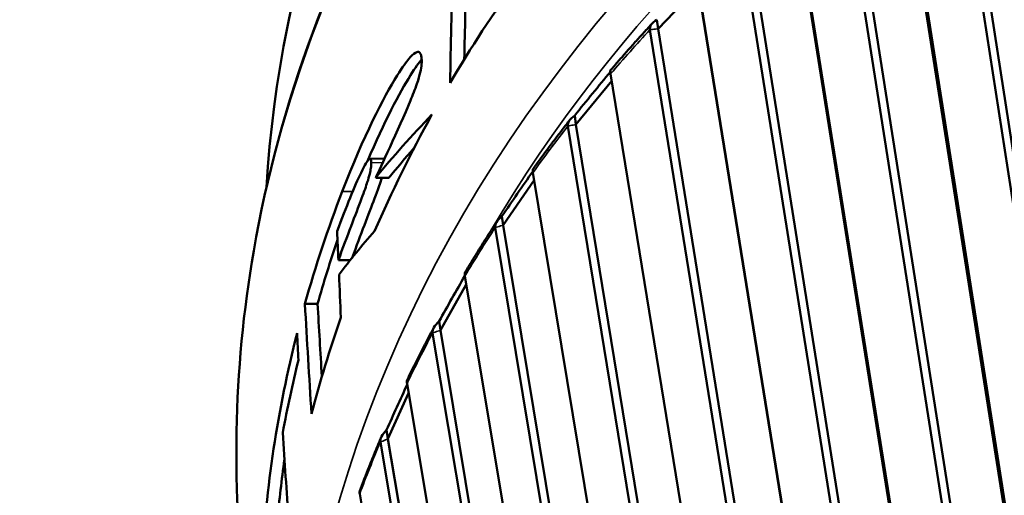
# Model space of a CAD drawing. Header units: millimetres. Extents: x 0 to 4686, y -120 to 1682.
# Tile 359 of 558: x 2071.74 to 2079.62, y 817.88 to 821.69. Entities that reach past the tile are written whole.
import ezdxf

# ---------------------------------------------------------------- set-up
doc = ezdxf.new("R2010")
doc.units = ezdxf.units.MM
doc.header["$LTSCALE"] = 2
doc.layers.add('Sichtbar (ISO)', color=7, linetype='Continuous', lineweight=50)
doc.layers.add('Sichtbar schmal (ISO)', color=7, linetype='Continuous', lineweight=35)

msp = doc.modelspace()

# ---------------------------------------------------------------- linework, layer by layer
at = {"layer": 'Sichtbar (ISO)'}
for p, q in [((2080.6125, 814.2554), (2079.1607, 823.6381)), ((2080.6852, 814.1993), (2079.2256, 823.6332)), ((2078.756, 823.3557), (2080.2266, 813.9861)), ((2080.2292, 813.8812), (2078.7506, 823.3017)), ((2079.7764, 813.6459), (2078.3056, 823.0154)), ((2079.846, 813.6188), (2078.3712, 823.015)), ((2077.9285, 822.7071), (2079.3918, 813.5089)), ((2079.3836, 813.5068), (2077.9285, 822.6532)), ((2078.9347, 813.392), (2077.5114, 822.3382)), ((2078.9983, 813.4087), (2077.5771, 822.3424)), ((2077.1644, 822.0061), (2078.5679, 813.2936)), ((2077.1698, 821.9526), (2076.8488, 821.6198)), ((2078.5648, 813.2928), (2077.1698, 821.9526)), ((2076.8488, 821.6198), (2076.8388, 821.6918)), ((2078.1425, 813.1743), (2076.7833, 821.6112)), ((2078.2064, 813.1925), (2076.8488, 821.6198)), ((2076.4778, 821.2025), (2076.1913, 820.8523)), ((2076.4688, 821.2575), (2077.8023, 813.0746)), ((2076.1913, 820.8523), (2076.1812, 820.9243)), ((2077.4113, 812.9553), (2076.1265, 820.8392)), ((2077.4749, 812.9751), (2076.1913, 820.8523)), ((2074.6473, 820.579), (2074.5422, 820.5779)), ((2074.5878, 820.4237), (2074.693, 820.4248)), ((2075.8566, 820.4058), (2075.609, 820.0451)), ((2075.8466, 820.4665), (2077.0997, 812.8566)), ((2075.609, 820.0451), (2075.5989, 820.1171)), ((2076.7454, 812.7402), (2075.5453, 820.0275)), ((2076.8084, 812.7612), (2075.609, 820.0451)), ((2074.3838, 819.7654), (2074.2894, 819.7644)), ((2075.302, 819.6383), (2076.4645, 812.6448)), ((2075.3133, 819.5704), (2075.1059, 819.2037)), ((2074.1227, 819.4159), (2074.0211, 819.4148)), ((2075.1059, 819.2037), (2075.0958, 819.2757)), ((2076.1488, 812.5341), (2075.0438, 819.1818)), ((2076.2108, 812.5561), (2075.1059, 819.2037)), ((2074.8387, 818.7787), (2075.9003, 812.4443)), ((2074.8518, 818.7009), (2074.6854, 818.3338)), ((2074.6854, 818.3338), (2074.6754, 818.4058)), ((2075.6252, 812.3422), (2074.6254, 818.3078)), ((2075.6858, 812.3649), (2074.6854, 818.3338)), ((2074.4599, 817.8935), (2075.4107, 812.2605))]:
    msp.add_line(p, q, dxfattribs=at)
for centre, major_axis, ratio, start_param, end_param in [((2086.4616, 820.3744), (-12.6773, -1.7679), 0.831833, 5.167519, 6.119226), ((2381.208, 806.9494), (-305.6882, 21.6729), 0.689224, 0.030951, 0.035245), ((2377.5282, 806.9693), (-301.906, 21.4043), 0.689224, 0.03014, 0.03359), ((2086.9742, 816.6986), (-13.123, -1.83), 0.831833, 5.616564, 5.69977), ((2076.331, 821.0604), (-0.545, -0.6677), 0.035826, 4.417117, 4.946705), ((2086.9742, 816.6986), (-13.123, -1.83), 0.831833, 5.724702, 5.814402), ((2087.337, 818.2393), (-13.8371, -0.809), 0.506392, 5.776695, 5.853378), ((2087.3411, 818.2374), (-13.7413, -0.7997), 0.506337, 5.815235, 5.851108), ((2075.7315, 820.2618), (-0.4796, -0.7005), 0.033412, 4.424164, 4.943257), ((2086.8753, 817.4077), (-13.123, -1.83), 0.831833, 5.851338, 5.934738), ((2086.8753, 817.4077), (-13.024, -1.8162), 0.831833, 5.885535, 5.933238), ((2086.762, 818.2202), (-13.2487, -0.8747), 0.460143, 5.847869, 5.906451), ((2075.2102, 819.4277), (-0.4109, -0.7284), 0.030564, 4.433966, 4.939906), ((2588.8535, 814.0569), (-514.7038, 34.5386), 0.671681, 0.084152, 0.086685), ((2584.6664, 814.0189), (-510.4114, 34.2504), 0.671681, 0.083908, 0.085597), ((2086.9742, 816.6986), (-13.123, -1.83), 0.831833, 5.879173, 5.950408), ((2086.8753, 817.4077), (-13.123, -1.83), 0.831833, 5.956234, 6.124948), ((2086.8985, 817.2411), (-13.123, -1.83), 0.831833, 5.960829, 6.013594), ((2074.7709, 818.5639), (-0.3395, -0.7516), 0.027264, 4.44696, 4.936669), ((2418.2488, 816.4831), (-344.3059, 25.2525), 0.699617, 0.096601, 0.099516), ((2086.8753, 817.4077), (-13.024, -1.8162), 0.831833, 6.047779, 6.092037)]:
    msp.add_ellipse(centre, major_axis=major_axis, ratio=ratio, start_param=start_param, end_param=end_param, dxfattribs=at)
for points, knots in [([(2099.2449, 822.7422), (2099.0816, 823.1558), (2098.8884, 823.5598), (2098.0743, 824.9974), (2097.2772, 825.9536), (2095.3517, 827.5946), (2094.2223, 828.2781), (2091.7454, 829.3023), (2090.3976, 829.642), (2087.6209, 829.9424), (2086.1923, 829.9027), (2083.3994, 829.4476), (2082.0355, 829.0322), (2079.5109, 827.8671), (2078.3504, 827.1177), (2076.3518, 825.3604), (2075.5135, 824.353), (2074.2461, 822.1833), (2073.816, 821.0218), (2073.445, 818.8787), (2073.4278, 817.9041), (2073.5609, 816.9503)], [3.493932, 3.493932, 3.493932, 3.493932, 3.613182, 3.613182, 3.931797, 3.931797, 4.251739, 4.251739, 4.572555, 4.572555, 4.893722, 4.893722, 5.214961, 5.214961, 5.536093, 5.536093, 5.856801, 5.856801, 6.176526, 6.176526, 6.436894, 6.436894, 6.436894, 6.436894]), ([(2076.8031, 821.6634), (2076.7801, 821.6385), (2076.7572, 821.6135), (2076.7116, 821.5635), (2076.6889, 821.5384), (2076.6437, 821.488), (2076.6213, 821.4628), (2076.5766, 821.4122), (2076.5544, 821.3868), (2076.5102, 821.3358), (2076.4882, 821.3103), (2076.4663, 821.2847)], [5.64252995, 5.64252995, 5.64252995, 5.64252995, 5.65075212, 5.65075212, 5.65897429, 5.65897429, 5.66719646, 5.66719646, 5.67541863, 5.67541863, 5.6836408, 5.6836408, 5.6836408, 5.6836408]), ([(2076.8388, 821.6918), (2076.8208, 821.6805), (2076.8035, 821.6658), (2076.7858, 821.6401), (2076.7813, 821.6252), (2076.783, 821.6131), (2076.7831, 821.6124), (2076.7832, 821.6118), (2076.7833, 821.6112)], [0.12922201, 0.12922201, 0.12922201, 0.12922201, 0.13675171, 0.13675171, 0.14339331, 0.14339331, 0.14339331, 0.14373397, 0.14373397, 0.14373397, 0.14373397]), ([(2074.9546, 821.3907), (2074.953, 821.4021), (2074.9506, 821.4118), (2074.944, 821.4252), (2074.9403, 821.4294), (2074.9301, 821.4346), (2074.921, 821.4354), (2074.8897, 821.4168), (2074.8718, 821.3991), (2074.8325, 821.3529), (2074.8024, 821.3133), (2074.6521, 821.0723), (2074.49, 820.7567), (2074.3199, 820.3146)], [0.000001, 0.000001, 0.000001, 0.000001, 0.00621325, 0.00621325, 0.01134814, 0.01134814, 0.01785301, 0.01785301, 0.02477207, 0.02477207, 0.03302404, 0.03302404, 0.05400391, 0.05400391, 0.05400391, 0.05400391]), ([(2074.9563, 821.3729), (2074.9352, 821.3476), (2074.9064, 821.3092), (2074.7794, 821.1071), (2074.6564, 820.8751), (2074.5223, 820.5593)], [0.02530503, 0.02530503, 0.02530503, 0.02530503, 0.03282231, 0.03282231, 0.04954138, 0.04954138, 0.04954138, 0.04954138]), ([(2074.9546, 821.3907), (2074.9567, 821.3756), (2074.9573, 821.3579), (2074.954, 821.3161), (2074.9502, 821.2933), (2074.9391, 821.2462), (2074.9311, 821.2175), (2074.9022, 821.1329), (2074.8842, 821.0869), (2074.7704, 820.8121), (2074.6201, 820.496), (2074.5878, 820.4237)], [-0.04666268, -0.04666268, -0.04666268, -0.04666268, -0.04166737, -0.04166737, -0.03672495, -0.03672495, -0.03239263, -0.03239263, -0.02730359, -0.02730359, -0.000001, -0.000001, -0.000001, -0.000001]), ([(2076.4688, 821.2575), (2076.4687, 821.2582), (2076.4686, 821.2588), (2076.4685, 821.2594), (2076.4668, 821.2716), (2076.4659, 821.2805), (2076.4661, 821.2841), (2076.4662, 821.2845), (2076.4664, 821.2846)], [0.143052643, 0.143052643, 0.143052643, 0.143052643, 0.143393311, 0.143393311, 0.143393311, 0.150034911, 0.150034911, 0.151741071, 0.151741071, 0.151741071, 0.151741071]), ([(2076.1427, 820.8892), (2076.1223, 820.8631), (2076.102, 820.837), (2076.0617, 820.7846), (2076.0416, 820.7584), (2076.0018, 820.7058), (2075.982, 820.6794), (2075.9426, 820.6265), (2075.923, 820.6), (2075.8842, 820.5469), (2075.8649, 820.5203), (2075.8457, 820.4936)], [5.72540171, 5.72540171, 5.72540171, 5.72540171, 5.73354422, 5.73354422, 5.74168673, 5.74168673, 5.74982925, 5.74982925, 5.75797176, 5.75797176, 5.76611428, 5.76611428, 5.76611428, 5.76611428]), ([(2076.1812, 820.9243), (2076.1634, 820.9117), (2076.1463, 820.8956), (2076.1289, 820.8686), (2076.1245, 820.8532), (2076.1262, 820.8411), (2076.1263, 820.8404), (2076.1264, 820.8398), (2076.1265, 820.8392)], [0.12922201, 0.12922201, 0.12922201, 0.12922201, 0.13675171, 0.13675171, 0.14339331, 0.14339331, 0.14339331, 0.14373397, 0.14373397, 0.14373397, 0.14373397]), ([(2074.5521, 820.5458), (2074.552, 820.5526), (2074.5516, 820.5589), (2074.55, 820.5685), (2074.549, 820.572), (2074.5457, 820.5775), (2074.5433, 820.5785), (2074.5372, 820.5767), (2074.5335, 820.5735), (2074.5237, 820.5619), (2074.5169, 820.5513), (2074.5006, 820.5235), (2074.4882, 820.5008), (2074.4217, 820.3633), (2074.3506, 820.1918), (2074.2796, 819.9974)], [0.000001, 0.000001, 0.000001, 0.000001, 0.00298318, 0.00298318, 0.00545511, 0.00545511, 0.00854505, 0.00854505, 0.01191681, 0.01191681, 0.01724041, 0.01724041, 0.02428048, 0.02428048, 0.04390597, 0.04390597, 0.04390597, 0.04390597]), ([(2074.6545, 820.5712), (2074.654, 820.5729), (2074.6533, 820.5744), (2074.6512, 820.5779), (2074.6494, 820.579), (2074.6473, 820.579)], [0.004229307, 0.004229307, 0.004229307, 0.004229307, 0.005459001, 0.005459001, 0.007864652, 0.007864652, 0.007864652, 0.007864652]), ([(2074.5521, 820.5458), (2074.5523, 820.5329), (2074.5515, 820.5182), (2074.5471, 820.4875), (2074.5443, 820.4732), (2074.5353, 820.436), (2074.5285, 820.4132), (2074.5113, 820.3603), (2074.4968, 820.3182), (2074.4279, 820.1327), (2074.3594, 819.9591), (2074.2894, 819.7644)], [-0.1719726, -0.1719726, -0.1719726, -0.1719726, -0.1503982, -0.1503982, -0.1326825, -0.1326825, -0.1064169, -0.1064169, -0.0720796, -0.0720796, -0.000001, -0.000001, -0.000001, -0.000001]), ([(2075.8466, 820.4664), (2075.8465, 820.4671), (2075.8464, 820.4677), (2075.8463, 820.4683), (2075.8446, 820.4805), (2075.8443, 820.4895), (2075.8453, 820.493), (2075.8455, 820.4933), (2075.8457, 820.4936)], [0.143052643, 0.143052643, 0.143052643, 0.143052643, 0.143393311, 0.143393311, 0.143393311, 0.150034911, 0.150034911, 0.151026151, 0.151026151, 0.151026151, 0.151026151]), ([(2074.6362, 820.4242), (2074.6329, 820.4133), (2074.6295, 820.4023), (2074.6201, 820.3737), (2074.606, 820.3317), (2074.5337, 820.1381), (2074.4678, 819.9721), (2074.3996, 819.7852)], [-0.1399312, -0.1399312, -0.1399312, -0.1399312, -0.1137823, -0.1137823, -0.0722112, -0.0722112, -0.0024459, -0.0024459, -0.0024459, -0.0024459]), ([(2075.5989, 820.1171), (2075.5815, 820.1032), (2075.5647, 820.0858), (2075.5476, 820.0574), (2075.5433, 820.0416), (2075.545, 820.0294), (2075.5451, 820.0288), (2075.5452, 820.0282), (2075.5453, 820.0276)], [0.12922201, 0.12922201, 0.12922201, 0.12922201, 0.13675171, 0.13675171, 0.14339331, 0.14339331, 0.14339331, 0.14373397, 0.14373397, 0.14373397, 0.14373397]), ([(2075.5579, 820.0743), (2075.5402, 820.0473), (2075.5226, 820.0202), (2075.4878, 819.966), (2075.4704, 819.9388), (2075.4361, 819.8843), (2075.419, 819.857), (2075.3852, 819.8023), (2075.3684, 819.7749), (2075.335, 819.7201), (2075.3185, 819.6925), (2075.302, 819.665)], [5.80827757, 5.80827757, 5.80827757, 5.80827757, 5.81633935, 5.81633935, 5.82440113, 5.82440113, 5.83246292, 5.83246292, 5.8405247, 5.8405247, 5.84858648, 5.84858648, 5.84858648, 5.84858648]), ([(2075.302, 819.6383), (2075.3019, 819.6389), (2075.3018, 819.6395), (2075.3017, 819.6402), (2075.3, 819.6523), (2075.3002, 819.6615), (2075.3019, 819.6648), (2075.302, 819.6649), (2075.302, 819.665)], [0.143052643, 0.143052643, 0.143052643, 0.143052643, 0.143393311, 0.143393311, 0.143393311, 0.150034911, 0.150034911, 0.150228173, 0.150228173, 0.150228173, 0.150228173]), ([(2075.0528, 819.2245), (2075.0379, 819.1967), (2075.0232, 819.1688), (2074.9939, 819.1131), (2074.9794, 819.0852), (2074.9506, 819.0292), (2074.9364, 819.0012), (2074.9082, 818.9451), (2074.8942, 818.917), (2074.8665, 818.8607), (2074.8527, 818.8326), (2074.8392, 818.8044)], [5.89115159, 5.89115159, 5.89115159, 5.89115159, 5.899134, 5.899134, 5.90711641, 5.90711641, 5.91509882, 5.91509882, 5.92308122, 5.92308122, 5.93106363, 5.93106363, 5.93106363, 5.93106363]), ([(2075.0958, 819.2757), (2075.0788, 819.2605), (2075.0625, 819.2419), (2075.0459, 819.2121), (2075.0418, 819.1959), (2075.0435, 819.1837), (2075.0436, 819.1831), (2075.0437, 819.1825), (2075.0438, 819.1818)], [0.12922201, 0.12922201, 0.12922201, 0.12922201, 0.13675171, 0.13675171, 0.14339331, 0.14339331, 0.14339331, 0.14373397, 0.14373397, 0.14373397, 0.14373397]), ([(2074.8387, 818.7786), (2074.8386, 818.7793), (2074.8385, 818.7799), (2074.8385, 818.7805), (2074.8369, 818.7915), (2074.8373, 818.8001), (2074.8392, 818.8043)], [0.143052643, 0.143052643, 0.143052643, 0.143052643, 0.143393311, 0.143393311, 0.143393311, 0.149360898, 0.149360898, 0.149360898, 0.149360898]), ([(2074.6312, 818.3454), (2074.6191, 818.317), (2074.6072, 818.2886), (2074.5836, 818.2318), (2074.572, 818.2033), (2074.5489, 818.1463), (2074.5375, 818.1178), (2074.515, 818.0606), (2074.5039, 818.032), (2074.4819, 817.9748), (2074.471, 817.9461), (2074.4603, 817.9174)], [5.97401708, 5.97401708, 5.97401708, 5.97401708, 5.98192418, 5.98192418, 5.98983128, 5.98983128, 5.99773838, 5.99773838, 6.00564548, 6.00564548, 6.01355258, 6.01355258, 6.01355258, 6.01355258]), ([(2074.6754, 818.4058), (2074.659, 818.3894), (2074.6433, 818.3696), (2074.6273, 818.3384), (2074.6234, 818.3218), (2074.6251, 818.3097), (2074.6251, 818.309), (2074.6253, 818.3084), (2074.6254, 818.3078)], [0.12922201, 0.12922201, 0.12922201, 0.12922201, 0.13675171, 0.13675171, 0.14339331, 0.14339331, 0.14339331, 0.14373397, 0.14373397, 0.14373397, 0.14373397]), ([(2074.4599, 817.8935), (2074.4598, 817.8941), (2074.4597, 817.8947), (2074.4596, 817.8954), (2074.4584, 817.9047), (2074.4587, 817.9124), (2074.4604, 817.9173)], [0.143052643, 0.143052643, 0.143052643, 0.143052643, 0.143393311, 0.143393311, 0.143393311, 0.148468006, 0.148468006, 0.148468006, 0.148468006])]:
    msp.add_open_spline(points, degree=3, knots=knots, dxfattribs=at)
for points in [[(2074.2894, 819.7644), (2074.2861, 819.8421), (2074.2828, 819.9197), (2074.2796, 819.9974)], [(2074.3093, 819.3071), (2074.3042, 819.4213), (2074.2992, 819.5355), (2074.2943, 819.6496)], [(2073.9692, 818.9636), (2073.9656, 819.0359), (2073.9621, 819.1082), (2073.9586, 819.1804)]]:
    msp.add_open_spline(points, degree=3, dxfattribs=at)
at = {"layer": 'Sichtbar schmal (ISO)'}
for p, q in [((2074.6434, 820.5467), (2074.5521, 820.5458)), ((2074.404, 820.3155), (2074.3199, 820.3146))]:
    msp.add_line(p, q, dxfattribs=at)
for centre, major_axis, start_param, end_param in [((2086.6839, 818.7803), (13.123, 1.83), 0.199885, 3.141593), ((2087.1131, 815.7019), (-13.123, -1.83), 3.597696, 6.121314), ((2087.1285, 815.592), (12.9249, 1.8024), 0.582038, 2.559555), ((2087.2059, 815.0365), (-13.2879, -1.853), 5.490207, 5.528643), ((2087.2059, 815.0365), (-13.2879, -1.853), 5.572881, 5.611317), ((2087.2059, 815.0365), (-13.2879, -1.853), 5.655554, 5.69399), ((2087.2059, 815.0365), (-13.2879, -1.853), 5.738228, 5.776664), ((2087.2059, 815.0365), (-13.2879, -1.853), 5.820901, 5.859337)]:
    msp.add_ellipse(centre, major_axis=major_axis, ratio=0.831833, start_param=start_param, end_param=end_param, dxfattribs=at)
for points, knots in [([(2050.4064, 798.2195), (2050.4066, 798.5278), (2050.4073, 799.6776), (2050.4086, 801.6076), (2050.4104, 803.9526), (2050.4125, 806.1269), (2050.4147, 808.1428), (2050.4172, 810.0117), (2050.4198, 811.7443), (2050.4226, 813.3503), (2050.4256, 814.839), (2050.4289, 816.2189), (2050.4324, 817.4965), (2050.4361, 818.6788), (2050.44, 819.7722), (2050.4442, 820.7833), (2050.4487, 821.7182), (2050.4535, 822.5805), (2050.4586, 823.3726), (2050.464, 824.0963), (2050.4698, 824.7549), (2050.4758, 825.3519), (2050.4822, 825.8913), (2050.489, 826.3782), (2050.4962, 826.8218), (2050.5041, 827.2337), (2050.5131, 827.6271), (2050.524, 828.0141), (2050.5377, 828.4006), (2050.5557, 828.7852), (2050.5805, 829.1652), (2050.6139, 829.5422), (2050.6526, 829.9217), (2050.7006, 830.316), (2050.7628, 830.7376), (2050.8453, 831.2017), (2050.9529, 831.715), (2051.0899, 832.285), (2051.2602, 832.9213), (2051.4686, 833.6379), (2051.7206, 834.4512), (2052.0036, 835.3217), (2052.297, 836.1941), (2052.5811, 837.0202), (2052.8599, 837.8179), (2053.1471, 838.6297), (2053.4574, 839.4982), (2053.8025, 840.4557), (2054.1894, 841.5212), (2054.6211, 842.7026), (2055.1016, 844.0104), (2055.6371, 845.461), (2056.236, 847.0774), (2056.9114, 848.8938), (2057.6728, 850.9351), (2058.514, 853.1842), (2059.4003, 855.5478), (2060.2783, 857.885), (2061.108, 860.09), (2061.8744, 862.1241), (2062.5826, 864.0016), (2063.2381, 865.7382), (2063.845, 867.3448), (2064.4074, 868.8329), (2064.9272, 870.2074), (2065.4045, 871.4692), (2065.8497, 872.6457), (2066.2839, 873.793), (2066.7338, 874.9815), (2067.2191, 876.2632), (2067.75, 877.6652), (2068.31, 879.1445), (2068.8658, 880.6155), (2069.3869, 882.0003), (2069.8638, 883.2762), (2070.2994, 884.4544), (2070.6951, 885.5424), (2071.0535, 886.5512), (2071.3755, 887.4898), (2071.6598, 888.3616), (2071.9047, 889.17), (2072.1091, 889.9198), (2072.271, 890.611), (2072.3918, 891.2457), (2072.4773, 891.8323), (2072.5363, 892.3974), (2072.572, 892.9784), (2072.5803, 893.618), (2072.5469, 894.3467), (2072.4529, 895.1392), (2072.2931, 895.9317), (2072.0854, 896.6612), (2071.8489, 897.3111), (2071.5977, 897.885), (2071.3403, 898.3943), (2071.0798, 898.8528), (2070.8148, 899.2761), (2070.5403, 899.6748), (2070.251, 900.0594), (2069.9359, 900.4495), (2069.5815, 900.8642), (2069.1832, 901.31), (2068.7485, 901.7804), (2068.291, 902.2639), (2067.8176, 902.7556), (2067.3229, 903.263), (2066.7939, 903.8004), (2066.2183, 904.3807), (2065.5892, 905.0111), (2064.9031, 905.6954), (2064.155, 906.4387), (2063.3403, 907.246), (2062.4541, 908.1223), (2061.4893, 909.0747), (2060.4377, 910.1119), (2059.2895, 911.2435), (2058.034, 912.4805), (2056.6588, 913.8354), (2055.1496, 915.3227), (2053.6219, 916.8287), (2052.5957, 917.8409), (2052.1204, 918.3098)], [0.3493124, 0.3493124, 0.3493124, 0.3493124, 0.3539956, 0.366779, 0.378633, 0.389623, 0.3998146, 0.4092634, 0.4180232, 0.4261443, 0.433673, 0.440652, 0.4471226, 0.4530995, 0.4586326, 0.4637531, 0.4684837, 0.4728592, 0.476881, 0.4805464, 0.483886, 0.4869202, 0.4896539, 0.4921184, 0.4943598, 0.4964398, 0.4984263, 0.5003954, 0.5023904, 0.5043906, 0.5063626, 0.5083389, 0.5103562, 0.5124002, 0.5146446, 0.5171336, 0.5198989, 0.5229774, 0.5264271, 0.5303089, 0.5347307, 0.5397892, 0.5446236, 0.5490816, 0.5533782, 0.5577445, 0.5624298, 0.5676534, 0.5734769, 0.579927, 0.5870443, 0.5949297, 0.6037127, 0.6135368, 0.6246894, 0.6371465, 0.650363, 0.6633811, 0.675395, 0.6864421, 0.6966585, 0.7061072, 0.7148453, 0.7229331, 0.7304421, 0.7373199, 0.7435638, 0.7496761, 0.7560757, 0.7629914, 0.7706261, 0.778991, 0.7871637, 0.7946485, 0.8015777, 0.807934, 0.8137712, 0.8191588, 0.8241365, 0.8287164, 0.8328766, 0.8366534, 0.8400902, 0.8431025, 0.845792, 0.8483286, 0.8508735, 0.8536214, 0.8567768, 0.8603113, 0.8637208, 0.8668214, 0.8696365, 0.8721979, 0.8745227, 0.8766994, 0.8787811, 0.8808174, 0.8828632, 0.8849944, 0.8873758, 0.8900764, 0.8929748, 0.8959854, 0.8990697, 0.902232, 0.9056214, 0.9093438, 0.9133864, 0.9177916, 0.9225979, 0.9278238, 0.9335014, 0.939677, 0.9464079, 0.9537549, 0.9617842, 0.9705813, 0.9802334, 0.990845, 1, 1, 1, 1]), ([(2051.2952, 798.7327), (2051.2958, 799.7622), (2051.2965, 800.7639), (2051.2973, 801.7353), (2051.2983, 803.0078), (2051.2993, 804.2284), (2051.3005, 805.3868), (2051.3016, 806.5453), (2051.3029, 807.6418), (2051.3042, 808.6693), (2051.3055, 809.6968), (2051.3069, 810.6554), (2051.3084, 811.5576), (2051.3099, 812.4598), (2051.3115, 813.3058), (2051.3132, 814.1024), (2051.3149, 814.8991), (2051.3167, 815.6464), (2051.3187, 816.3525), (2051.3206, 817.0586), (2051.3227, 817.7235), (2051.3249, 818.3514), (2051.3271, 818.9794), (2051.3294, 819.5704), (2051.3318, 820.1283), (2051.3342, 820.6861), (2051.3367, 821.2109), (2051.3393, 821.7097), (2051.342, 822.2084), (2051.3448, 822.6812), (2051.3479, 823.1303), (2051.351, 823.5794), (2051.3544, 824.0047), (2051.3582, 824.3969), (2051.3619, 824.7892), (2051.3659, 825.1483), (2051.3705, 825.4885), (2051.3751, 825.8287), (2051.3803, 826.1498), (2051.3871, 826.4867), (2051.3939, 826.8236), (2051.4023, 827.1762), (2051.4141, 827.5228), (2051.426, 827.8694), (2051.4406, 828.2104), (2051.4645, 828.5513), (2051.4745, 828.6928), (2051.4859, 828.831), (2051.4989, 828.9737), (2051.5174, 829.1748), (2051.539, 829.3876), (2051.5661, 829.605), (2051.6123, 829.9767), (2051.6752, 830.3799), (2051.7552, 830.7852), (2051.8353, 831.1905), (2051.9319, 831.5977), (2052.0409, 832.0141), (2052.15, 832.4305), (2052.2713, 832.8561), (2052.4102, 833.3159), (2052.5491, 833.7756), (2052.7056, 834.2695), (2052.879, 834.7982), (2053.0525, 835.3269), (2053.2427, 835.8904), (2053.4475, 836.4858), (2053.6524, 837.0811), (2053.8717, 837.7082), (2054.1089, 838.3781), (2054.3461, 839.0481), (2054.6011, 839.7608), (2054.8733, 840.5157), (2055.0389, 840.975), (2055.2108, 841.4497), (2055.3904, 841.9442), (2055.506, 842.2623), (2055.6249, 842.5887), (2055.7472, 842.9239), (2056.0596, 843.7801), (2056.395, 844.6954), (2056.7546, 845.6731), (2057.1141, 846.6507), (2057.4978, 847.6907), (2057.9075, 848.7981), (2058.3171, 849.9055), (2058.7527, 851.0803), (2059.2157, 852.3262), (2059.6787, 853.5722), (2060.169, 854.8893), (2060.6887, 856.283), (2061.2085, 857.6768), (2061.7577, 859.1472), (2062.3104, 860.6254), (2062.8632, 862.1037), (2063.4196, 863.5897), (2063.9385, 864.9743), (2064.4574, 866.3589), (2064.9388, 867.6421), (2065.3933, 868.8533), (2065.8478, 870.0644), (2066.2755, 871.2035), (2066.675, 872.267), (2067.0745, 873.3304), (2067.4457, 874.3182), (2067.7994, 875.2594), (2068.0022, 875.799), (2068.1993, 876.3236), (2068.3911, 876.8343), (2068.5339, 877.2145), (2068.6737, 877.5869), (2068.8111, 877.9528), (2069.133, 878.8105), (2069.4407, 879.6313), (2069.7321, 880.4104), (2070.0234, 881.1895), (2070.2982, 881.9268), (2070.5552, 882.6207), (2070.8123, 883.3147), (2071.0516, 883.9654), (2071.2782, 884.5918), (2071.5047, 885.2182), (2071.7186, 885.8204), (2071.9189, 886.4037), (2072.1193, 886.987), (2072.3062, 887.5514), (2072.4762, 888.0984), (2072.6463, 888.6454), (2072.7995, 889.175), (2072.9317, 889.6974), (2073.0639, 890.2197), (2073.1752, 890.7349), (2073.2579, 891.2423)], [0.2308801, 0.2308801, 0.2308801, 0.2308801, 0.245283, 0.245283, 0.245283, 0.2641509, 0.2641509, 0.2641509, 0.2830189, 0.2830189, 0.2830189, 0.3018868, 0.3018868, 0.3018868, 0.3207547, 0.3207547, 0.3207547, 0.3396226, 0.3396226, 0.3396226, 0.3584906, 0.3584906, 0.3584906, 0.3773585, 0.3773585, 0.3773585, 0.3962264, 0.3962264, 0.3962264, 0.4150943, 0.4150943, 0.4150943, 0.4339623, 0.4339623, 0.4339623, 0.4528302, 0.4528302, 0.4528302, 0.4716981, 0.4716981, 0.4716981, 0.490566, 0.490566, 0.490566, 0.509434, 0.509434, 0.509434, 0.517266, 0.517266, 0.517266, 0.5283019, 0.5283019, 0.5283019, 0.5471698, 0.5471698, 0.5471698, 0.5660377, 0.5660377, 0.5660377, 0.5849057, 0.5849057, 0.5849057, 0.6037736, 0.6037736, 0.6037736, 0.6226415, 0.6226415, 0.6226415, 0.6415094, 0.6415094, 0.6415094, 0.6603774, 0.6603774, 0.6603774, 0.6718585, 0.6718585, 0.6718585, 0.6792453, 0.6792453, 0.6792453, 0.6981132, 0.6981132, 0.6981132, 0.7169811, 0.7169811, 0.7169811, 0.7358491, 0.7358491, 0.7358491, 0.754717, 0.754717, 0.754717, 0.7735849, 0.7735849, 0.7735849, 0.7924528, 0.7924528, 0.7924528, 0.8113208, 0.8113208, 0.8113208, 0.8301887, 0.8301887, 0.8301887, 0.8490566, 0.8490566, 0.8490566, 0.8598738, 0.8598738, 0.8598738, 0.8679245, 0.8679245, 0.8679245, 0.8867925, 0.8867925, 0.8867925, 0.9056604, 0.9056604, 0.9056604, 0.9245283, 0.9245283, 0.9245283, 0.9433962, 0.9433962, 0.9433962, 0.9622642, 0.9622642, 0.9622642, 0.9811321, 0.9811321, 0.9811321, 1, 1, 1, 1]), ([(2051.5442, 798.8765), (2051.5443, 799.0025), (2051.5444, 799.1286), (2051.5445, 799.2547), (2051.5446, 799.4863), (2051.5448, 799.718), (2051.5449, 799.9496), (2051.5455, 800.684), (2051.546, 801.4183), (2051.5466, 802.1526), (2051.5472, 802.9011), (2051.5479, 803.6495), (2051.5486, 804.3978), (2051.5488, 804.5406), (2051.5489, 804.6834), (2051.5491, 804.8261), (2051.5498, 805.5994), (2051.5507, 806.3726), (2051.5516, 807.1458), (2051.5523, 807.7125), (2051.553, 808.2792), (2051.5538, 808.8458), (2051.554, 808.9691), (2051.5541, 809.0923), (2051.5543, 809.2155), (2051.5552, 809.8357), (2051.5562, 810.4559), (2051.5572, 811.0761), (2051.5582, 811.6347), (2051.5592, 812.1933), (2051.5602, 812.7519), (2051.5606, 812.9318), (2051.561, 813.1117), (2051.5613, 813.2916), (2051.562, 813.6168), (2051.5627, 813.9421), (2051.5634, 814.2673), (2051.5644, 814.7259), (2051.5655, 815.1845), (2051.5667, 815.643), (2051.5678, 816.0601), (2051.5689, 816.4772), (2051.5702, 816.8942), (2051.5711, 817.1781), (2051.572, 817.462), (2051.573, 817.7459), (2051.5733, 817.8419), (2051.5736, 817.938), (2051.574, 818.034), (2051.5752, 818.3808), (2051.5765, 818.7276), (2051.5779, 819.0744), (2051.5792, 819.3917), (2051.5806, 819.709), (2051.582, 820.0262), (2051.5834, 820.3173), (2051.5848, 820.6084), (2051.5863, 820.8995), (2051.5877, 821.163), (2051.5891, 821.4265), (2051.5906, 821.69), (2051.5916, 821.8577), (2051.5926, 822.0254), (2051.5936, 822.1932), (2051.594, 822.2612), (2051.5944, 822.3293), (2051.5949, 822.3974), (2051.5962, 822.6094), (2051.5976, 822.8213), (2051.599, 823.0332), (2051.6004, 823.2252), (2051.6018, 823.4171), (2051.6033, 823.609), (2051.6047, 823.7836), (2051.6062, 823.9581), (2051.6079, 824.1325), (2051.6093, 824.29), (2051.6109, 824.4474), (2051.6126, 824.6047), (2051.6141, 824.7486), (2051.6158, 824.8924), (2051.6176, 825.0361), (2051.6193, 825.1716), (2051.6211, 825.3071), (2051.623, 825.4424), (2051.6248, 825.5734), (2051.6268, 825.7043), (2051.629, 825.8351), (2051.6311, 825.9645), (2051.6333, 826.0939), (2051.6357, 826.2232), (2051.6381, 826.3523), (2051.6407, 826.4815), (2051.6435, 826.6105), (2051.6435, 826.6148), (2051.6436, 826.6191), (2051.6437, 826.6234), (2051.6464, 826.7484), (2051.6492, 826.8733), (2051.6522, 826.998), (2051.6553, 827.1268), (2051.6587, 827.2554), (2051.6625, 827.3836), (2051.6663, 827.5113), (2051.6706, 827.6386), (2051.6755, 827.7655), (2051.6805, 827.8931), (2051.6861, 828.0202), (2051.6926, 828.1468), (2051.699, 828.2702), (2051.7063, 828.3931), (2051.7148, 828.5155), (2051.715, 828.5185), (2051.7152, 828.5216), (2051.7155, 828.5247), (2051.7242, 828.6485), (2051.7342, 828.7718), (2051.7453, 828.8948), (2051.7565, 829.0186), (2051.7687, 829.142), (2051.7823, 829.265), (2051.7958, 829.3884), (2051.8107, 829.5114), (2051.8271, 829.634), (2051.8436, 829.7567), (2051.8615, 829.8791), (2051.8811, 830.0013), (2051.8992, 830.1137), (2051.9186, 830.2259), (2051.9392, 830.338), (2051.9413, 830.3491), (2051.9434, 830.3603), (2051.9454, 830.3714), (2051.9691, 830.4981), (2051.9942, 830.6246), (2052.0208, 830.7509), (2052.0486, 830.8827), (2052.0779, 831.0143), (2052.1086, 831.1457), (2052.1411, 831.2845), (2052.1752, 831.4231), (2052.2107, 831.5616), (2052.2488, 831.7105), (2052.2884, 831.8592), (2052.3293, 832.0079), (2052.3397, 832.0455), (2052.3501, 832.0831), (2052.3606, 832.1207), (2052.3955, 832.2455), (2052.4312, 832.3702), (2052.4676, 832.495), (2052.5195, 832.673), (2052.5728, 832.851), (2052.6272, 833.0289), (2052.6866, 833.223), (2052.7472, 833.417), (2052.8089, 833.6111), (2052.8386, 833.7044), (2052.8686, 833.7978), (2052.8987, 833.8911), (2052.9367, 834.0087), (2052.975, 834.1263), (2053.0136, 834.2438), (2053.089, 834.4737), (2053.1656, 834.7035), (2053.2431, 834.9334), (2053.3238, 835.173), (2053.4055, 835.4127), (2053.4879, 835.6523), (2053.4931, 835.6674), (2053.4983, 835.6825), (2053.5034, 835.6976), (2053.6024, 835.9852), (2053.7024, 836.2728), (2053.8032, 836.5605), (2053.9038, 836.8476), (2054.0052, 837.1349), (2054.1071, 837.4221), (2054.1214, 837.4624), (2054.1358, 837.5028), (2054.1501, 837.5431), (2054.2826, 837.9156), (2054.416, 838.2883), (2054.5502, 838.6611), (2054.6139, 838.8382), (2054.6778, 839.0151), (2054.7418, 839.1922), (2054.8301, 839.4366), (2054.9188, 839.6812), (2055.0077, 839.9256), (2055.1339, 840.2729), (2055.2607, 840.6205), (2055.3877, 840.9679), (2055.433, 841.0916), (2055.4782, 841.2153), (2055.5236, 841.3391), (2055.6934, 841.8026), (2055.8637, 842.266), (2056.0345, 842.7299), (2056.0581, 842.7939), (2056.0817, 842.858), (2056.1053, 842.9221), (2056.2999, 843.45), (2056.4951, 843.9781), (2056.6906, 844.5063), (2056.7182, 844.581), (2056.7459, 844.6556), (2056.7735, 844.7303), (2056.9654, 845.2484), (2057.1576, 845.7666), (2057.3502, 846.2849), (2057.4116, 846.4501), (2057.473, 846.6154), (2057.5345, 846.7806), (2057.6936, 847.2085), (2057.853, 847.6366), (2058.0125, 848.0647), (2058.1365, 848.3976), (2058.2607, 848.7305), (2058.3849, 849.0635), (2058.4821, 849.324), (2058.5794, 849.5846), (2058.6767, 849.8451), (2058.8583, 850.3312), (2059.04, 850.8174), (2059.2219, 851.3037), (2059.262, 851.4111), (2059.3022, 851.5184), (2059.3424, 851.6258), (2059.5601, 852.2077), (2059.778, 852.7896), (2059.9962, 853.3715), (2060.0005, 853.3833), (2060.0049, 853.395), (2060.0093, 853.4067), (2060.2318, 854.0003), (2060.4545, 854.594), (2060.6773, 855.1877), (2060.6817, 855.1995), (2060.6862, 855.2114), (2060.6906, 855.2233), (2060.897, 855.7731), (2061.1035, 856.3229), (2061.3101, 856.8728), (2061.3221, 856.9048), (2061.3341, 856.9367), (2061.3461, 856.9687), (2061.5195, 857.4302), (2061.693, 857.8918), (2061.8666, 858.3535), (2061.9163, 858.4855), (2061.9659, 858.6176), (2062.0156, 858.7497), (2062.134, 859.0645), (2062.2524, 859.3793), (2062.3709, 859.6942), (2062.4758, 859.973), (2062.5808, 860.2519), (2062.6858, 860.5307), (2062.7333, 860.6569), (2062.7808, 860.783), (2062.8283, 860.9092), (2062.9664, 861.276), (2063.1045, 861.6428), (2063.2427, 862.0097), (2063.2806, 862.1104), (2063.3186, 862.2111), (2063.3565, 862.3118), (2063.4438, 862.5434), (2063.5311, 862.7751), (2063.6183, 863.0067), (2063.7324, 863.3095), (2063.8466, 863.6123), (2063.9607, 863.915), (2063.983, 863.9743), (2064.0054, 864.0336), (2064.0277, 864.0929), (2064.112, 864.3165), (2064.1963, 864.54), (2064.2806, 864.7636), (2064.3839, 865.0375), (2064.4872, 865.3114), (2064.5905, 865.5853), (2064.6268, 865.6816), (2064.6631, 865.7779), (2064.6995, 865.8742), (2064.7681, 866.0561), (2064.8367, 866.2381), (2064.9054, 866.42), (2065.0184, 866.7196), (2065.1314, 867.0192), (2065.2445, 867.3187), (2065.2876, 867.433), (2065.3307, 867.5473), (2065.3739, 867.6616), (2065.4579, 867.8844), (2065.542, 868.1071), (2065.6261, 868.3299), (2065.7662, 868.7012), (2065.9064, 869.0725), (2066.0466, 869.4438), (2066.0492, 869.4506), (2066.0517, 869.4574), (2066.0543, 869.4643), (2066.2118, 869.8814), (2066.3693, 870.2985), (2066.5268, 870.7156), (2066.591, 870.8855), (2066.6552, 871.0554), (2066.7193, 871.2253), (2066.8299, 871.5181), (2066.9405, 871.8108), (2067.0511, 872.1036), (2067.1645, 872.4038), (2067.2779, 872.704), (2067.3913, 873.0043), (2067.4726, 873.2195), (2067.5539, 873.4347), (2067.6352, 873.6499), (2067.7784, 874.0289), (2067.9216, 874.408), (2068.0648, 874.787), (2068.1159, 874.9222), (2068.167, 875.0575), (2068.2181, 875.1928), (2068.3903, 875.6484), (2068.5624, 876.1041), (2068.7346, 876.5598), (2068.7366, 876.5652), (2068.7387, 876.5706), (2068.7407, 876.576), (2068.8928, 876.9786), (2069.045, 877.3812), (2069.1971, 877.7839), (2069.2708, 877.9793), (2069.3447, 878.1748), (2069.4185, 878.3703), (2069.4975, 878.5797), (2069.5765, 878.789), (2069.6556, 878.9985), (2069.8005, 879.3828), (2069.9454, 879.7671), (2070.0901, 880.1517), (2070.1082, 880.1999), (2070.1264, 880.2481), (2070.1445, 880.2964), (2070.3141, 880.7471), (2070.4834, 881.1982), (2070.6524, 881.6498), (2070.6882, 881.7455), (2070.724, 881.8413), (2070.7598, 881.9371), (2070.8803, 882.2597), (2071.0006, 882.5826), (2071.1205, 882.9059), (2071.222, 883.1797), (2071.3233, 883.4537), (2071.4243, 883.7281), (2071.4598, 883.8248), (2071.4953, 883.9215), (2071.5308, 884.0183), (2071.6516, 884.3477), (2071.7719, 884.6778), (2071.8913, 885.0089), (2071.9533, 885.1809), (2072.0151, 885.3532), (2072.0767, 885.5257), (2072.1211, 885.6502), (2072.1653, 885.7749), (2072.2095, 885.8997), (2072.3041, 886.1674), (2072.398, 886.436), (2072.4908, 886.7059), (2072.5635, 886.9173), (2072.6355, 887.1295), (2072.7067, 887.3427), (2072.7175, 887.375), (2072.7283, 887.4074), (2072.7391, 887.4398), (2072.8135, 887.6632), (2072.887, 887.8878), (2072.9592, 888.1141), (2073.0249, 888.3199), (2073.0896, 888.5272), (2073.1527, 888.7361), (2073.1994, 888.8908), (2073.2452, 889.0464), (2073.2902, 889.2032), (2073.2999, 889.2371), (2073.3096, 889.271), (2073.3192, 889.305), (2073.3678, 889.4764), (2073.4153, 889.6493), (2073.4614, 889.8241), (2073.5032, 889.9826), (2073.5439, 890.1427), (2073.583, 890.3047), (2073.6192, 890.4545), (2073.6541, 890.6059), (2073.6876, 890.7592), (2073.7141, 890.8805), (2073.7398, 891.0029), (2073.7643, 891.1267)], [0.4208376, 0.4208376, 0.4208376, 0.4208376, 0.423104, 0.423104, 0.423104, 0.4272685, 0.4272685, 0.4272685, 0.4404704, 0.4404704, 0.4404704, 0.4539259, 0.4539259, 0.4539259, 0.4564928, 0.4564928, 0.4564928, 0.4703958, 0.4703958, 0.4703958, 0.4805856, 0.4805856, 0.4805856, 0.4828016, 0.4828016, 0.4828016, 0.4939551, 0.4939551, 0.4939551, 0.5040021, 0.5040021, 0.5040021, 0.507238, 0.507238, 0.507238, 0.513088, 0.513088, 0.513088, 0.5213379, 0.5213379, 0.5213379, 0.5288426, 0.5288426, 0.5288426, 0.533952, 0.533952, 0.533952, 0.5356803, 0.5356803, 0.5356803, 0.5419235, 0.5419235, 0.5419235, 0.5476359, 0.5476359, 0.5476359, 0.5528784, 0.5528784, 0.5528784, 0.5576245, 0.5576245, 0.5576245, 0.5606462, 0.5606462, 0.5606462, 0.5618727, 0.5618727, 0.5618727, 0.5656921, 0.5656921, 0.5656921, 0.5691529, 0.5691529, 0.5691529, 0.572301, 0.572301, 0.572301, 0.5751427, 0.5751427, 0.5751427, 0.5777413, 0.5777413, 0.5777413, 0.5801904, 0.5801904, 0.5801904, 0.5825598, 0.5825598, 0.5825598, 0.5849035, 0.5849035, 0.5849035, 0.5872455, 0.5872455, 0.5872455, 0.5873237, 0.5873237, 0.5873237, 0.589593, 0.589593, 0.589593, 0.591937, 0.591937, 0.591937, 0.5942698, 0.5942698, 0.5942698, 0.5966137, 0.5966137, 0.5966137, 0.5988999, 0.5988999, 0.5988999, 0.5989571, 0.5989571, 0.5989571, 0.6012718, 0.6012718, 0.6012718, 0.6036029, 0.6036029, 0.6036029, 0.6059417, 0.6059417, 0.6059417, 0.6082837, 0.6082837, 0.6082837, 0.6104397, 0.6104397, 0.6104397, 0.6106541, 0.6106541, 0.6106541, 0.613092, 0.613092, 0.613092, 0.6156363, 0.6156363, 0.6156363, 0.6183245, 0.6183245, 0.6183245, 0.6212153, 0.6212153, 0.6212153, 0.6219462, 0.6219462, 0.6219462, 0.6243737, 0.6243737, 0.6243737, 0.6278394, 0.6278394, 0.6278394, 0.6316196, 0.6316196, 0.6316196, 0.6334388, 0.6334388, 0.6334388, 0.6357298, 0.6357298, 0.6357298, 0.6402093, 0.6402093, 0.6402093, 0.6448782, 0.6448782, 0.6448782, 0.645172, 0.645172, 0.645172, 0.6507737, 0.6507737, 0.6507737, 0.6563645, 0.6563645, 0.6563645, 0.6571489, 0.6571489, 0.6571489, 0.6643981, 0.6643981, 0.6643981, 0.6678408, 0.6678408, 0.6678408, 0.6725907, 0.6725907, 0.6725907, 0.6793375, 0.6793375, 0.6793375, 0.6817409, 0.6817409, 0.6817409, 0.6907365, 0.6907365, 0.6907365, 0.6919787, 0.6919787, 0.6919787, 0.7022178, 0.7022178, 0.7022178, 0.7036651, 0.7036651, 0.7036651, 0.713707, 0.713707, 0.713707, 0.7169073, 0.7169073, 0.7169073, 0.7251975, 0.7251975, 0.7251975, 0.7316443, 0.7316443, 0.7316443, 0.7366882, 0.7366882, 0.7366882, 0.746099, 0.746099, 0.746099, 0.7481772, 0.7481772, 0.7481772, 0.7594373, 0.7594373, 0.7594373, 0.7596642, 0.7596642, 0.7596642, 0.771149, 0.771149, 0.771149, 0.7713785, 0.7713785, 0.7713785, 0.7820138, 0.7820138, 0.7820138, 0.7826316, 0.7826316, 0.7826316, 0.7915583, 0.7915583, 0.7915583, 0.7941122, 0.7941122, 0.7941122, 0.8001997, 0.8001997, 0.8001997, 0.805591, 0.805591, 0.805591, 0.8080301, 0.8080301, 0.8080301, 0.8151216, 0.8151216, 0.8151216, 0.8170684, 0.8170684, 0.8170684, 0.8215461, 0.8215461, 0.8215461, 0.8273985, 0.8273985, 0.8273985, 0.8285445, 0.8285445, 0.8285445, 0.8328655, 0.8328655, 0.8328655, 0.8381588, 0.8381588, 0.8381588, 0.8400202, 0.8400202, 0.8400202, 0.8435363, 0.8435363, 0.8435363, 0.8493253, 0.8493253, 0.8493253, 0.8515337, 0.8515337, 0.8515337, 0.8558381, 0.8558381, 0.8558381, 0.8630123, 0.8630123, 0.8630123, 0.8631444, 0.8631444, 0.8631444, 0.8712028, 0.8712028, 0.8712028, 0.8744849, 0.8744849, 0.8744849, 0.8801412, 0.8801412, 0.8801412, 0.8859412, 0.8859412, 0.8859412, 0.8900979, 0.8900979, 0.8900979, 0.8974188, 0.8974188, 0.8974188, 0.9000312, 0.9000312, 0.9000312, 0.9088318, 0.9088318, 0.9088318, 0.9089359, 0.9089359, 0.9089359, 0.9167115, 0.9167115, 0.9167115, 0.9204839, 0.9204839, 0.9204839, 0.9245267, 0.9245267, 0.9245267, 0.9319418, 0.9319418, 0.9319418, 0.9328715, 0.9328715, 0.9328715, 0.9415617, 0.9415617, 0.9415617, 0.9434044, 0.9434044, 0.9434044, 0.9496097, 0.9496097, 0.9496097, 0.954863, 0.954863, 0.954863, 0.9567131, 0.9567131, 0.9567131, 0.9630124, 0.9630124, 0.9630124, 0.9662846, 0.9662846, 0.9662846, 0.9686455, 0.9686455, 0.9686455, 0.9737066, 0.9737066, 0.9737066, 0.9776729, 0.9776729, 0.9776729, 0.9782745, 0.9782745, 0.9782745, 0.9824264, 0.9824264, 0.9824264, 0.9862037, 0.9862037, 0.9862037, 0.9890011, 0.9890011, 0.9890011, 0.9896059, 0.9896059, 0.9896059, 0.9926547, 0.9926547, 0.9926547, 0.9954193, 0.9954193, 0.9954193, 0.9979766, 0.9979766, 0.9979766, 1, 1, 1, 1]), ([(2076.8488, 821.6198), (2076.8414, 821.6189), (2076.8341, 821.618), (2076.8267, 821.6171), (2076.8194, 821.6161), (2076.8121, 821.6151), (2076.8049, 821.6141), (2076.7977, 821.6131), (2076.7905, 821.6121), (2076.7833, 821.6112)], [0, 0, 0, 0, 0.3333333, 0.3333333, 0.3333333, 0.6666667, 0.6666667, 0.6666667, 0.9995923, 0.9995923, 0.9995923, 0.9995923]), ([(2076.1913, 820.8523), (2076.1839, 820.8509), (2076.1767, 820.8495), (2076.1694, 820.848), (2076.1622, 820.8466), (2076.155, 820.8451), (2076.1478, 820.8436), (2076.1407, 820.8421), (2076.1336, 820.8406), (2076.1265, 820.8392)], [0, 0, 0, 0, 0.3333333, 0.3333333, 0.3333333, 0.6666667, 0.6666667, 0.6666667, 0.9995923, 0.9995923, 0.9995923, 0.9995923]), ([(2075.609, 820.0451), (2075.6018, 820.0432), (2075.5946, 820.0413), (2075.5875, 820.0393), (2075.5804, 820.0374), (2075.5733, 820.0354), (2075.5663, 820.0334), (2075.5593, 820.0315), (2075.5523, 820.0295), (2075.5453, 820.0276)], [0, 0, 0, 0, 0.3333333, 0.3333333, 0.3333333, 0.6666667, 0.6666667, 0.6666667, 0.9995923, 0.9995923, 0.9995923, 0.9995923]), ([(2075.1059, 819.2037), (2075.0989, 819.2013), (2075.0919, 819.1989), (2075.085, 819.1965), (2075.078, 819.194), (2075.0711, 819.1916), (2075.0643, 819.1891), (2075.0574, 819.1867), (2075.0506, 819.1842), (2075.0438, 819.1818)], [0, 0, 0, 0, 0.3333333, 0.3333333, 0.3333333, 0.6666667, 0.6666667, 0.6666667, 0.9995923, 0.9995923, 0.9995923, 0.9995923]), ([(2074.6854, 818.3338), (2074.6787, 818.331), (2074.6719, 818.3281), (2074.6652, 818.3252), (2074.6585, 818.3223), (2074.6518, 818.3194), (2074.6452, 818.3165), (2074.6385, 818.3136), (2074.6319, 818.3107), (2074.6254, 818.3078)], [0, 0, 0, 0, 0.3333333, 0.3333333, 0.3333333, 0.6666667, 0.6666667, 0.6666667, 0.9995917, 0.9995917, 0.9995917, 0.9995917])]:
    msp.add_open_spline(points, degree=3, knots=knots, dxfattribs=at)

doc.saveas('drawing.dxf')
